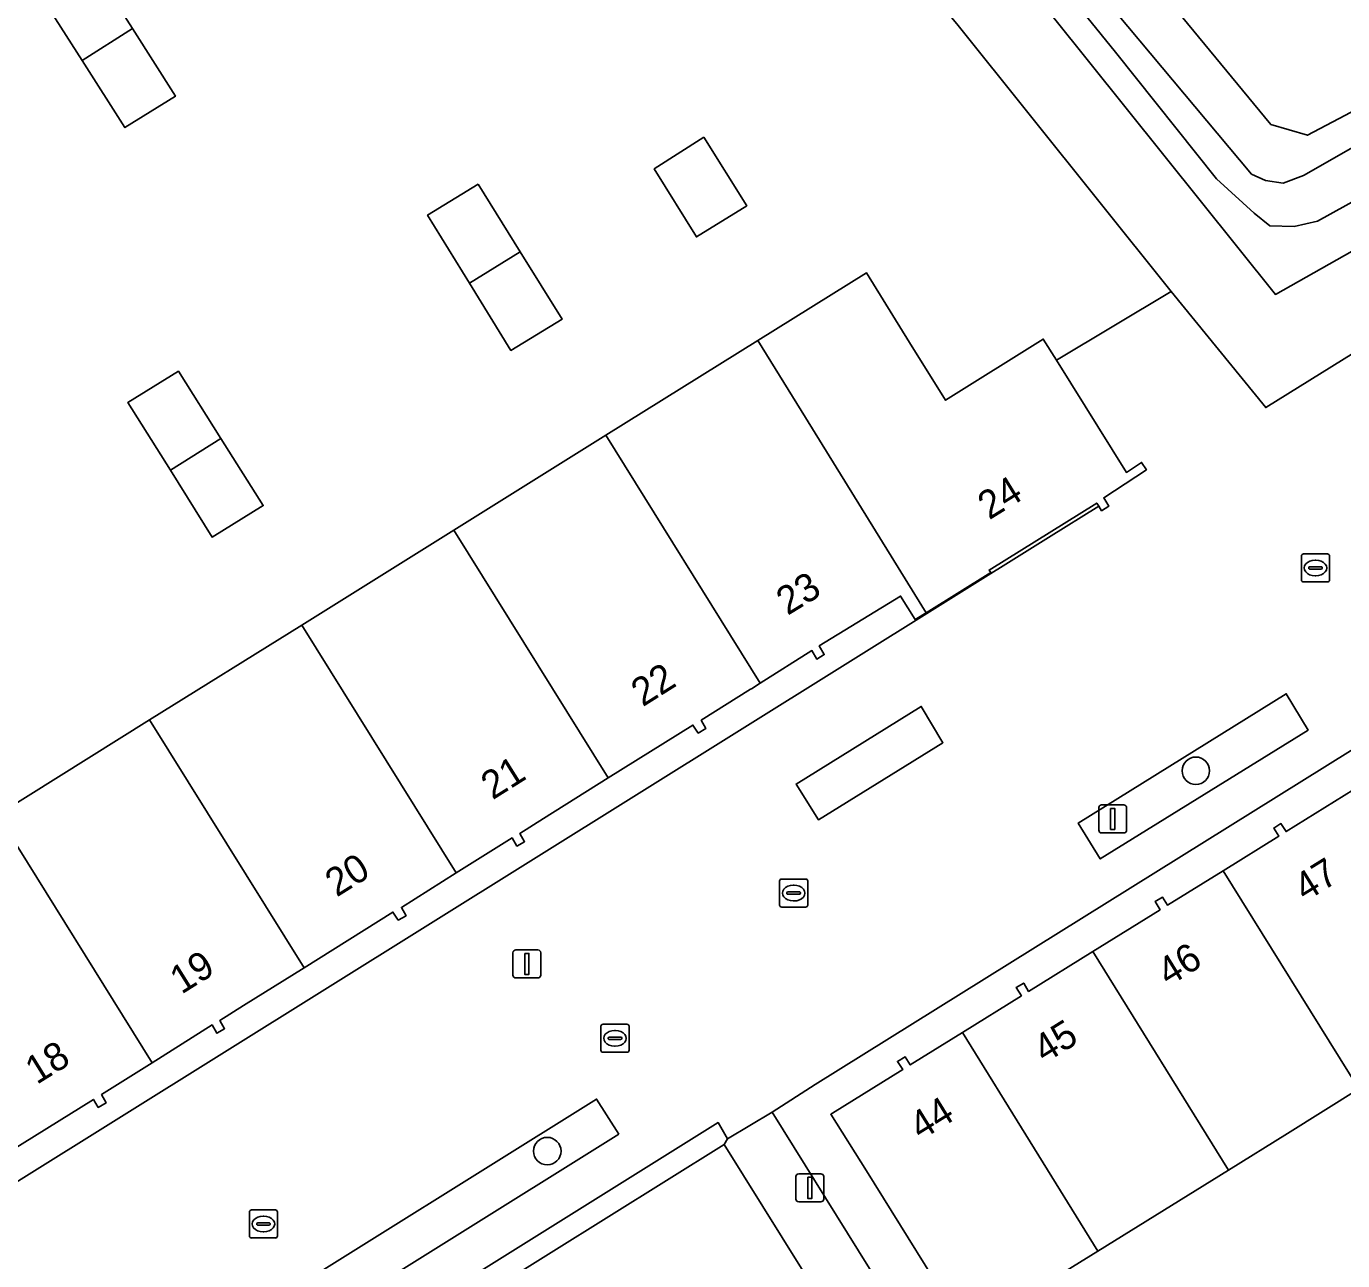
# Model space of a CAD drawing. Extents: x 159279 to 160377, y 384531 to 385888.
# Drawn here: x 159518.28 to 159565.22, y 385429.79 to 385473.79 of the extents above; entities that cross this region are included whole.
import ezdxf

# ---------------------------------------------------------------- set-up
doc = ezdxf.new("R2010")
doc.units = 0
for name, color, linetype in [('IMGEO_Boom', 7, 'Continuous'), ('IMGEO_Erf', 7, 'Continuous'), ('IMGEO_Groenvoorziening', 7, 'Continuous'), ('IMGEO_Kolk', 7, 'Continuous'), ('IMGEO_Lichtmast', 7, 'Continuous'), ('IMGEO_Oever', 7, 'Continuous'), ('IMGEO_Pand', 7, 'Continuous'), ('IMGEO_Pand_nummerreeks', 7, 'Continuous'), ('IMGEO_Rijbaan_lokaal_open', 7, 'Continuous'), ('IMGEO_Rioolput', 7, 'Continuous'), ('IMGEO_Voetgangersgebied_open', 7, 'Continuous'), ('IMGEO_Voetpad_open', 7, 'Continuous'), ('IMGEO_Waterloop', 7, 'Continuous')]:
    doc.layers.add(name, color=color, linetype=linetype)

msp = doc.modelspace()

# ---------------------------------------------------------------- linework, layer by layer
at = {"layer": 'IMGEO_Boom'}
for centre in [(159559.985, 385447.259), (159536.86, 385433.701)]:
    msp.add_circle(centre, 0.489, dxfattribs=at)
at = {"layer": 'IMGEO_Erf'}
for points in [[(159521.798, 385470.183), (159520.278, 385472.576), (159518.757, 385474.968), (159520.553, 385476.106), (159522.069, 385473.714), (159523.599, 385471.3)], [(159542.436, 385469.839), (159543.975, 385467.4), (159542.175, 385466.285), (159540.676, 385468.711)], [(159534.4, 385468.165), (159535.895, 385465.758), (159537.39, 385463.351), (159535.563, 385462.243), (159534.089, 385464.636), (159532.594, 385467.065)], [(159526.731, 385456.711), (159524.908, 385455.588), (159523.42, 385457.968), (159521.907, 385460.388), (159523.709, 385461.497), (159525.22, 385459.104)], [(159574.173, 385453.369), (159546.415, 385436.07), (159544.876, 385435.092), (159557.187, 385415.316), (159568.379, 385397.437), (159570.594, 385398.781), (159575.087, 385401.511), (159575.896, 385402.028), (159580.303, 385404.776), (159581.123, 385405.292), (159585.671, 385408.125), (159586.501, 385408.642), (159590.988, 385411.431), (159591.794, 385411.934), (159594.212, 385413.445), (159595.036, 385413.938), (159598.654, 385416.205), (159601.163, 385417.778), (159604.622, 385419.876), (159591.658, 385435.532), (159593.045, 385436.63), (159589.871, 385440.661), (159588.553, 385439.59), (159576.484, 385454.809)]]:
    msp.add_lwpolyline(points, close=True, dxfattribs=at)
for points in [[(159517.256, 385445.685), (159522.68, 385449.068), (159528.103, 385452.45), (159533.526, 385455.832), (159538.95, 385459.215), (159544.373, 385462.597), (159548.239, 385465.008), (159549.781, 385462.527), (159551.061, 385460.468), (159554.546, 385462.644), (159555.014, 385461.895), (159559.109, 385464.339), (159551.46, 385473.888)], [(159517.909, 385432.576), (159554.727, 385455.568), (159556.521, 385456.688), (159556.451, 385456.797), (159552.614, 385454.414), (159552.672, 385454.321), (159550.365, 385452.89), (159549.976, 385452.649), (159549.46, 385453.482), (159546.555, 385451.707), (159546.734, 385451.402), (159546.471, 385451.238), (159546.293, 385451.54), (159544.456, 385450.385), (159544.137, 385450.184), (159544.108, 385450.166), (159542.348, 385449.059), (159542.513, 385448.762), (159542.241, 385448.601), (159542.05, 385448.889), (159539.034, 385447.001), (159536.721, 385445.554), (159535.883, 385445.027), (159536.048, 385444.73), (159535.774, 385444.573), (159535.602, 385444.866), (159533.613, 385443.615), (159531.657, 385442.385), (159531.823, 385442.088), (159531.546, 385441.934), (159531.356, 385442.222), (159528.186, 385440.239), (159526.026, 385438.887), (159525.188, 385438.36), (159525.354, 385438.062), (159525.08, 385437.902), (159524.909, 385438.196), (159522.767, 385436.849), (159520.964, 385435.714), (159521.129, 385435.418), (159520.847, 385435.26), (159520.673, 385435.541), (159517.348, 385433.478)], [(159565.803, 385435.919), (159563.256, 385434.332), (159561.146, 385433.025), (159556.486, 385430.138), (159551.825, 385427.251), (159548.244, 385433.003), (159546.966, 385435.013), (159547.029, 385435.052), (159549.533, 385436.606), (159549.346, 385436.897), (159549.619, 385437.066), (159549.801, 385436.773), (159551.66, 385437.928), (159553.767, 385439.236), (159553.577, 385439.531), (159553.849, 385439.689), (159554.02, 385439.395), (159556.318, 385440.82), (159558.713, 385442.305), (159558.534, 385442.594), (159558.795, 385442.756), (159558.974, 385442.469), (159560.957, 385443.696), (159562.941, 385444.924), (159562.763, 385445.216), (159563.022, 385445.377), (159563.202, 385445.088), (159565.616, 385446.585)]]:
    msp.add_lwpolyline(points, dxfattribs=at)
at = {"layer": 'IMGEO_Groenvoorziening'}
for points in [[(159513.427, 385510.342), (159518.733, 385513.643), (159519.463, 385512.8), (159519.618, 385512.913), (159522.032, 385514.771), (159523.188, 385515.649), (159525.098, 385517.101), (159525.988, 385515.969), (159524.141, 385514.533), (159522.934, 385513.595), (159520.541, 385511.727), (159520.424, 385511.633), (159528.177, 385501.973), (159529.632, 385500.505), (159544.867, 385481.963), (159546.15, 385482.961), (159549.214, 385479.172), (159547.892, 385478.138), (159551.46, 385473.888), (159559.109, 385464.339), (159562.476, 385460.205), (159581.215, 385471.84), (159610.606, 385490.161)], [(159527.018, 385513.495), (159562.664, 385470.293)], [(159562.664, 385470.293), (159563.962, 385469.911), (159567.738, 385471.894), (159569.292, 385471.837), (159570.72, 385469.874), (159570.137, 385468.573), (159570.016, 385468.303), (159562.824, 385464.238), (159524.304, 385512.295)]]:
    msp.add_lwpolyline(points, dxfattribs=at)
for points in [[(159563.99, 385448.706), (159563.21, 385450.006), (159555.792, 385445.391), (159556.575, 385444.115)], [(159550.192, 385449.553), (159545.731, 385446.783), (159546.529, 385445.512), (159550.965, 385448.255)], [(159539.412, 385434.31), (159538.62, 385435.556), (159526.358, 385427.897), (159527.123, 385426.628)], [(159543.163, 385433.937), (159543.283, 385434.136), (159542.951, 385434.717), (159526.318, 385424.326), (159526.559, 385423.925), (159526.721, 385423.666)]]:
    msp.add_lwpolyline(points, close=True, dxfattribs=at)
at = {"layer": 'IMGEO_Kolk'}
for p, q in [((159563.827, 385454.988), (159564.679, 385454.988)), ((159563.752, 385454.062), (159563.752, 385454.914)), ((159564.011, 385454.482), (159564.011, 385454.494)), ((159564.054, 385454.531), (159564.452, 385454.531)), ((159564.24, 385454.768), (159564.265, 385454.768)), ((159564.495, 385454.494), (159564.495, 385454.482)), ((159564.753, 385454.914), (159564.753, 385454.062)), ((159564.449, 385454.445), (159564.051, 385454.445)), ((159564.263, 385454.208), (159564.238, 385454.208)), ((159564.679, 385453.988), (159563.827, 385453.988)), ((159545.144, 385442.472), (159545.144, 385443.324)), ((159545.219, 385443.398), (159546.071, 385443.398)), ((159546.145, 385443.324), (159546.145, 385442.472)), ((159545.403, 385442.892), (159545.403, 385442.904)), ((159545.841, 385442.855), (159545.443, 385442.855)), ((159545.446, 385442.941), (159545.844, 385442.941)), ((159545.632, 385443.178), (159545.657, 385443.178)), ((159545.887, 385442.904), (159545.887, 385442.892)), ((159546.071, 385442.398), (159545.219, 385442.398)), ((159545.655, 385442.618), (159545.63, 385442.618)), ((159526.238, 385430.677), (159526.238, 385431.529)), ((159526.313, 385431.603), (159527.165, 385431.603)), ((159527.239, 385431.529), (159527.239, 385430.677)), ((159526.497, 385431.097), (159526.497, 385431.109)), ((159526.935, 385431.06), (159526.537, 385431.06)), ((159526.54, 385431.146), (159526.938, 385431.146)), ((159526.726, 385431.383), (159526.751, 385431.383)), ((159526.981, 385431.109), (159526.981, 385431.097)), ((159527.165, 385430.603), (159526.313, 385430.603)), ((159526.749, 385430.823), (159526.724, 385430.823))]:
    msp.add_line(p, q, dxfattribs=at)
for points in [[(159563.827, 385454.988), (159564.679, 385454.988)], [(159563.752, 385454.062), (159563.752, 385454.914)], [(159564.753, 385454.914), (159564.753, 385454.062)], [(159564.679, 385453.988), (159563.827, 385453.988)], [(159545.144, 385442.472), (159545.144, 385443.324)], [(159545.219, 385443.398), (159546.071, 385443.398)], [(159546.145, 385443.324), (159546.145, 385442.472)], [(159546.071, 385442.398), (159545.219, 385442.398)], [(159526.238, 385430.677), (159526.238, 385431.529)], [(159526.313, 385431.603), (159527.165, 385431.603)], [(159527.239, 385431.529), (159527.239, 385430.677)], [(159527.165, 385430.603), (159526.313, 385430.603)]]:
    msp.add_lwpolyline(points, dxfattribs=at)
for centre, radius, start, end in [((159563.829, 385454.912), 0.0765, 91.552, 178.448), ((159563.829, 385454.912), 0.0765, 91.552, 178.448), ((159564.677, 385454.912), 0.0765, 1.552, 88.448), ((159564.677, 385454.912), 0.0765, 1.552, 88.448), ((159564.051, 385454.491), 0.0403, 85.8775, 175.7526), ((159564.048, 385454.481), 0.0366, 178.938, 274.7102), ((159564.452, 385454.488), 0.043, 264.8664, 352.4533), ((159564.456, 385454.493), 0.0386, 1.7309, 96.639), ((159563.829, 385454.064), 0.0765, 181.552, 268.448), ((159563.829, 385454.064), 0.0765, 181.552, 268.448), ((159564.677, 385454.064), 0.0765, 271.552, 358.448), ((159564.677, 385454.064), 0.0765, 271.552, 358.448), ((159545.221, 385443.322), 0.0765, 91.552, 178.448), ((159545.221, 385443.322), 0.0765, 91.552, 178.448), ((159546.069, 385443.322), 0.0765, 1.552, 88.448), ((159546.069, 385443.322), 0.0765, 1.552, 88.448), ((159545.443, 385442.901), 0.0403, 85.8775, 175.7526), ((159545.44, 385442.891), 0.0366, 178.938, 274.7102), ((159545.844, 385442.898), 0.043, 264.8664, 352.4533), ((159545.848, 385442.903), 0.0386, 1.7309, 96.639), ((159545.221, 385442.474), 0.0765, 181.552, 268.448), ((159545.221, 385442.474), 0.0765, 181.552, 268.448), ((159546.069, 385442.474), 0.0765, 271.552, 358.448), ((159546.069, 385442.474), 0.0765, 271.552, 358.448), ((159526.315, 385431.527), 0.0765, 91.552, 178.448), ((159526.315, 385431.527), 0.0765, 91.552, 178.448), ((159527.163, 385431.527), 0.0765, 1.552, 88.448), ((159527.163, 385431.527), 0.0765, 1.552, 88.448), ((159526.537, 385431.106), 0.0403, 85.8775, 175.7526), ((159526.534, 385431.096), 0.0366, 178.938, 274.7102), ((159526.938, 385431.103), 0.043, 264.8664, 352.4533), ((159526.942, 385431.108), 0.0386, 1.7309, 96.639), ((159526.315, 385430.679), 0.0765, 181.552, 268.448), ((159526.315, 385430.679), 0.0765, 181.552, 268.448), ((159527.163, 385430.679), 0.0765, 271.552, 358.448), ((159527.163, 385430.679), 0.0765, 271.552, 358.448)]:
    msp.add_arc(centre, radius, start, end, dxfattribs=at)
for centre, major_axis, ratio, start_param, end_param in [((159564.239, 385454.488), (-0.387, 0.002), 0.722429, 4.712389, 7.853982), ((159564.264, 385454.488), (-0.39, 0.002), 0.717154, 1.570796, 4.712389), ((159545.631, 385442.898), (-0.387, 0.002), 0.722429, 4.712389, 7.853982), ((159545.656, 385442.898), (-0.39, 0.002), 0.717154, 1.570796, 4.712389), ((159526.725, 385431.103), (-0.387, 0.002), 0.722429, 4.712389, 7.853982), ((159526.75, 385431.103), (-0.39, 0.002), 0.717154, 1.570796, 4.712389)]:
    msp.add_ellipse(centre, major_axis=major_axis, ratio=ratio, start_param=start_param, end_param=end_param, dxfattribs=at)
at = {"layer": 'IMGEO_Lichtmast'}
for p, q in [((159556.626, 385446.043), (159557.416, 385446.043)), ((159557.416, 385446.043), (159556.626, 385446.043)), ((159556.526, 385445.143), (159556.526, 385445.943)), ((159556.526, 385445.943), (159556.526, 385445.143)), ((159557.516, 385445.943), (159557.516, 385445.143)), ((159557.516, 385445.143), (159557.516, 385445.943)), ((159557.416, 385445.043), (159556.626, 385445.043)), ((159556.626, 385445.043), (159557.416, 385445.043)), ((159535.736, 385440.873), (159536.526, 385440.873)), ((159536.526, 385440.873), (159535.736, 385440.873)), ((159535.636, 385439.973), (159535.636, 385440.773)), ((159535.636, 385440.773), (159535.636, 385439.973)), ((159536.626, 385440.773), (159536.626, 385439.973)), ((159536.626, 385439.973), (159536.626, 385440.773)), ((159536.526, 385439.873), (159535.736, 385439.873)), ((159535.736, 385439.873), (159536.526, 385439.873)), ((159545.826, 385432.891), (159546.616, 385432.891)), ((159546.616, 385432.891), (159545.826, 385432.891)), ((159545.726, 385431.991), (159545.726, 385432.791)), ((159545.726, 385432.791), (159545.726, 385431.991)), ((159546.716, 385432.791), (159546.716, 385431.991)), ((159546.716, 385431.991), (159546.716, 385432.791)), ((159546.616, 385431.891), (159545.826, 385431.891)), ((159545.826, 385431.891), (159546.616, 385431.891))]:
    msp.add_line(p, q, dxfattribs=at)
for points in [[(159556.946, 385445.918), (159557.096, 385445.918), (159557.096, 385445.168), (159556.946, 385445.168), (159556.946, 385445.918)], [(159536.056, 385440.748), (159536.206, 385440.748), (159536.206, 385439.998), (159536.056, 385439.998), (159536.056, 385440.748)], [(159546.146, 385432.766), (159546.296, 385432.766), (159546.296, 385432.016), (159546.146, 385432.016), (159546.146, 385432.766)]]:
    msp.add_lwpolyline(points, dxfattribs=at)
for centre, start, end in [((159556.626, 385445.943), 90, 180), ((159556.626, 385445.943), 90, 180), ((159557.416, 385445.943), 0, 90), ((159557.416, 385445.943), 360, 90), ((159556.626, 385445.143), 180, 270), ((159556.626, 385445.143), 180, 270), ((159557.416, 385445.143), 270, 0), ((159557.416, 385445.143), 270, 0), ((159535.736, 385440.773), 90, 180), ((159535.736, 385440.773), 90, 180), ((159536.526, 385440.773), 0, 90), ((159536.526, 385440.773), 360, 90), ((159535.736, 385439.973), 180, 270), ((159535.736, 385439.973), 180, 270), ((159536.526, 385439.973), 270, 0), ((159536.526, 385439.973), 270, 0), ((159545.826, 385432.791), 90, 180), ((159545.826, 385432.791), 90, 180), ((159546.616, 385432.791), 0, 90), ((159546.616, 385432.791), 360, 90), ((159545.826, 385431.991), 180, 270), ((159545.826, 385431.991), 180, 270), ((159546.616, 385431.991), 270, 0), ((159546.616, 385431.991), 270, 0)]:
    msp.add_arc(centre, 0.1, start, end, dxfattribs=at)
at = {"layer": 'IMGEO_Oever'}
msp.add_lwpolyline([(159525.536, 385511.958), (159524.585, 385513), (159525.378, 385513.703), (159529.524, 385508.808), (159545.929, 385487.69), (159561.971, 385468.521), (159562.47, 385468.295), (159563.104, 385468.204), (159563.829, 385468.476), (159568.678, 385471.24), (159569.72, 385469.836), (159569.272, 385469.587), (159564.328, 385466.845), (159563.489, 385466.663), (159562.628, 385466.686), (159562.062, 385467.139), (159560.725, 385468.363), (159557.122, 385472.872), (159531.903, 385503.959)], close=True, dxfattribs=at)
msp.add_lwpolyline([(159524.304, 385512.295), (159562.824, 385464.238), (159570.016, 385468.303), (159570.137, 385468.573), (159570.72, 385469.874), (159569.292, 385471.837), (159567.738, 385471.894), (159563.962, 385469.911), (159562.664, 385470.293), (159527.018, 385513.495)], dxfattribs=at)
at = {"layer": 'IMGEO_Pand'}
for points in [[(159518.757, 385474.968), (159520.278, 385472.576), (159522.069, 385473.714), (159520.553, 385476.106)], [(159522.069, 385473.714), (159520.278, 385472.576), (159521.798, 385470.183), (159523.599, 385471.3)], [(159542.436, 385469.839), (159540.676, 385468.711), (159542.175, 385466.285), (159543.975, 385467.4)], [(159534.4, 385468.165), (159532.594, 385467.065), (159534.089, 385464.636), (159535.895, 385465.758)], [(159535.895, 385465.758), (159534.089, 385464.636), (159535.563, 385462.243), (159537.39, 385463.351)], [(159555.014, 385461.895), (159554.546, 385462.644), (159551.061, 385460.468), (159549.781, 385462.527), (159548.239, 385465.008), (159544.373, 385462.597), (159545.917, 385460.096), (159550.365, 385452.89), (159552.672, 385454.321), (159552.614, 385454.414), (159556.451, 385456.797), (159556.521, 385456.688), (159556.625, 385456.528), (159556.884, 385456.695), (159556.701, 385456.991), (159558.222, 385457.99), (159558.052, 385458.249), (159557.513, 385457.895)], [(159545.917, 385460.096), (159544.373, 385462.597), (159538.95, 385459.215), (159544.456, 385450.385), (159546.293, 385451.54), (159546.471, 385451.238), (159546.734, 385451.402), (159546.555, 385451.707), (159549.46, 385453.482), (159549.976, 385452.649), (159550.365, 385452.89)], [(159523.709, 385461.497), (159521.907, 385460.388), (159523.42, 385457.968), (159525.22, 385459.104)], [(159538.95, 385459.215), (159533.526, 385455.832), (159539.034, 385447.001), (159542.05, 385448.889), (159542.241, 385448.601), (159542.513, 385448.762), (159542.348, 385449.059), (159544.108, 385450.166), (159544.137, 385450.184), (159544.456, 385450.385)], [(159525.22, 385459.104), (159523.42, 385457.968), (159524.908, 385455.588), (159526.731, 385456.711)], [(159533.526, 385455.832), (159528.103, 385452.45), (159533.613, 385443.615), (159535.602, 385444.866), (159535.774, 385444.573), (159536.048, 385444.73), (159535.883, 385445.027), (159536.721, 385445.554), (159539.034, 385447.001)], [(159528.103, 385452.45), (159522.68, 385449.068), (159528.186, 385440.239), (159531.356, 385442.222), (159531.546, 385441.934), (159531.823, 385442.088), (159531.657, 385442.385), (159533.613, 385443.615)], [(159522.68, 385449.068), (159517.256, 385445.685), (159522.767, 385436.849), (159524.909, 385438.196), (159525.08, 385437.902), (159525.354, 385438.062), (159525.188, 385438.36), (159526.026, 385438.887), (159528.186, 385440.239)], [(159565.616, 385446.585), (159563.202, 385445.088), (159563.022, 385445.377), (159562.763, 385445.216), (159562.941, 385444.924), (159560.957, 385443.696), (159565.803, 385435.919), (159570.456, 385438.819)], [(159517.256, 385445.685), (159511.833, 385442.303), (159514.193, 385438.536), (159515.42, 385436.578), (159517.348, 385433.478), (159520.673, 385435.541), (159520.847, 385435.26), (159521.129, 385435.418), (159520.964, 385435.714), (159522.767, 385436.849)], [(159560.957, 385443.696), (159558.974, 385442.469), (159558.795, 385442.756), (159558.534, 385442.594), (159558.713, 385442.305), (159556.318, 385440.82), (159561.146, 385433.025), (159563.256, 385434.332), (159565.803, 385435.919)], [(159556.318, 385440.82), (159554.02, 385439.395), (159553.849, 385439.689), (159553.577, 385439.531), (159553.767, 385439.236), (159551.66, 385437.928), (159556.486, 385430.138), (159561.146, 385433.025)], [(159551.66, 385437.928), (159549.801, 385436.773), (159549.619, 385437.066), (159549.346, 385436.897), (159549.533, 385436.606), (159547.029, 385435.052), (159546.966, 385435.013), (159548.244, 385433.003), (159551.825, 385427.251), (159556.486, 385430.138)]]:
    msp.add_lwpolyline(points, close=True, dxfattribs=at)
at = {"layer": 'IMGEO_Rijbaan_lokaal_open'}
msp.add_lwpolyline([(159566.721, 385396.176), (159543.163, 385433.937), (159526.721, 385423.666), (159557.684, 385373.918), (159585.844, 385328.715), (159586.834, 385327.175), (159586.995, 385326.924), (159589.962, 385328.78), (159589.295, 385329.853), (159588.331, 385331.359), (159586.447, 385334.412), (159579.858, 385344.998), (159579.015, 385346.375), (159573.978, 385354.409), (159573.199, 385355.697), (159568.168, 385363.744), (159567.323, 385365.147), (159562.201, 385373.298), (159561.027, 385375.175)], dxfattribs=at)
at = {"layer": 'IMGEO_Rioolput'}
for p, q in [((159538.774, 385437.296), (159538.774, 385438.148)), ((159538.849, 385438.222), (159539.701, 385438.222)), ((159539.775, 385438.148), (159539.775, 385437.296)), ((159539.033, 385437.716), (159539.033, 385437.728)), ((159539.471, 385437.679), (159539.073, 385437.679)), ((159539.076, 385437.765), (159539.474, 385437.765)), ((159539.262, 385438.002), (159539.287, 385438.002)), ((159539.517, 385437.728), (159539.517, 385437.716)), ((159539.701, 385437.222), (159538.849, 385437.222)), ((159539.285, 385437.442), (159539.26, 385437.442))]:
    msp.add_line(p, q, dxfattribs=at)
for points in [[(159538.774, 385437.296), (159538.774, 385438.148)], [(159538.849, 385438.222), (159539.701, 385438.222)], [(159539.775, 385438.148), (159539.775, 385437.296)], [(159539.701, 385437.222), (159538.849, 385437.222)]]:
    msp.add_lwpolyline(points, dxfattribs=at)
for centre, radius, start, end in [((159538.851, 385438.146), 0.0765, 91.552, 178.448), ((159538.851, 385438.146), 0.0765, 91.552, 178.448), ((159539.699, 385438.146), 0.0765, 1.552, 88.448), ((159539.699, 385438.146), 0.0765, 1.552, 88.448), ((159539.073, 385437.725), 0.0403, 85.8775, 175.7526), ((159539.07, 385437.715), 0.0366, 178.938, 274.7102), ((159539.474, 385437.722), 0.043, 264.8664, 352.4533), ((159539.478, 385437.727), 0.0386, 1.7309, 96.639), ((159538.851, 385437.298), 0.0765, 181.552, 268.448), ((159538.851, 385437.298), 0.0765, 181.552, 268.448), ((159539.699, 385437.298), 0.0765, 271.552, 358.448), ((159539.699, 385437.298), 0.0765, 271.552, 358.448)]:
    msp.add_arc(centre, radius, start, end, dxfattribs=at)
for centre, major_axis, ratio, start_param, end_param in [((159539.261, 385437.722), (-0.387, 0.002), 0.722429, 4.712389, 7.853982), ((159539.286, 385437.722), (-0.39, 0.002), 0.717154, 1.570796, 4.712389)]:
    msp.add_ellipse(centre, major_axis=major_axis, ratio=ratio, start_param=start_param, end_param=end_param, dxfattribs=at)
at = {"layer": 'IMGEO_Voetgangersgebied_open'}
for points in [[(159610.606, 385490.161), (159581.215, 385471.84), (159562.476, 385460.205), (159559.109, 385464.339), (159555.014, 385461.895), (159557.513, 385457.895), (159558.052, 385458.249), (159558.222, 385457.99), (159556.701, 385456.991), (159556.884, 385456.695), (159556.625, 385456.528), (159556.521, 385456.688), (159554.727, 385455.568), (159517.909, 385432.576), (159516.428, 385431.657), (159514.838, 385430.685), (159515.214, 385430.074), (159498.421, 385419.623)], [(159526.318, 385424.326), (159542.951, 385434.717), (159543.283, 385434.136), (159544.876, 385435.092), (159546.415, 385436.07), (159574.173, 385453.369), (159574.054, 385453.552), (159587.327, 385461.817), (159594.656, 385466.373)]]:
    msp.add_lwpolyline(points, dxfattribs=at)
for points in [[(159563.21, 385450.006), (159563.99, 385448.706), (159556.575, 385444.115), (159555.792, 385445.391)], [(159550.965, 385448.255), (159546.529, 385445.512), (159545.731, 385446.783), (159550.192, 385449.553)], [(159539.412, 385434.31), (159527.123, 385426.628), (159526.358, 385427.897), (159538.62, 385435.556)]]:
    msp.add_lwpolyline(points, close=True, dxfattribs=at)
at = {"layer": 'IMGEO_Voetpad_open'}
msp.add_lwpolyline([(159557.187, 385415.316), (159544.876, 385435.092), (159543.283, 385434.136), (159543.163, 385433.937), (159566.721, 385396.176)], dxfattribs=at)
at = {"layer": 'IMGEO_Waterloop'}
msp.add_lwpolyline([(159525.536, 385511.958), (159531.903, 385503.959), (159557.122, 385472.872), (159560.725, 385468.363), (159562.062, 385467.139), (159562.628, 385466.686), (159563.489, 385466.663), (159564.328, 385466.845), (159569.272, 385469.587), (159569.72, 385469.836), (159568.678, 385471.24), (159563.829, 385468.476), (159563.104, 385468.204), (159562.47, 385468.295), (159561.971, 385468.521), (159545.929, 385487.69), (159529.524, 385508.808), (159525.378, 385513.703), (159524.585, 385513)], close=True, dxfattribs=at)

# ---------------------------------------------------------------- texts
at = {"layer": 'IMGEO_Pand_nummerreeks'}
for s, rotation, p in [('24', 31.845, (159552.618, 385456.183)), ('23', 31.4267, (159545.427, 385452.776)), ('22', 32.1716, (159540.263, 385449.519)), ('21', 32.1659, (159534.909, 385446.202)), ('20', 32.0341, (159529.35, 385442.736)), ('47', 31.8049, (159563.888, 385442.572)), ('46', 31.7533, (159559.013, 385439.553)), ('19', 32.0341, (159523.814, 385439.272)), ('45', 31.7992, (159554.595, 385436.81)), ('18', 31.8163, (159518.653, 385436.054)), ('44', 31.8393, (159550.181, 385434.066))]:
    msp.add_text(s, height=1, rotation=rotation, dxfattribs=at).set_placement(p)

doc.saveas('drawing.dxf')
